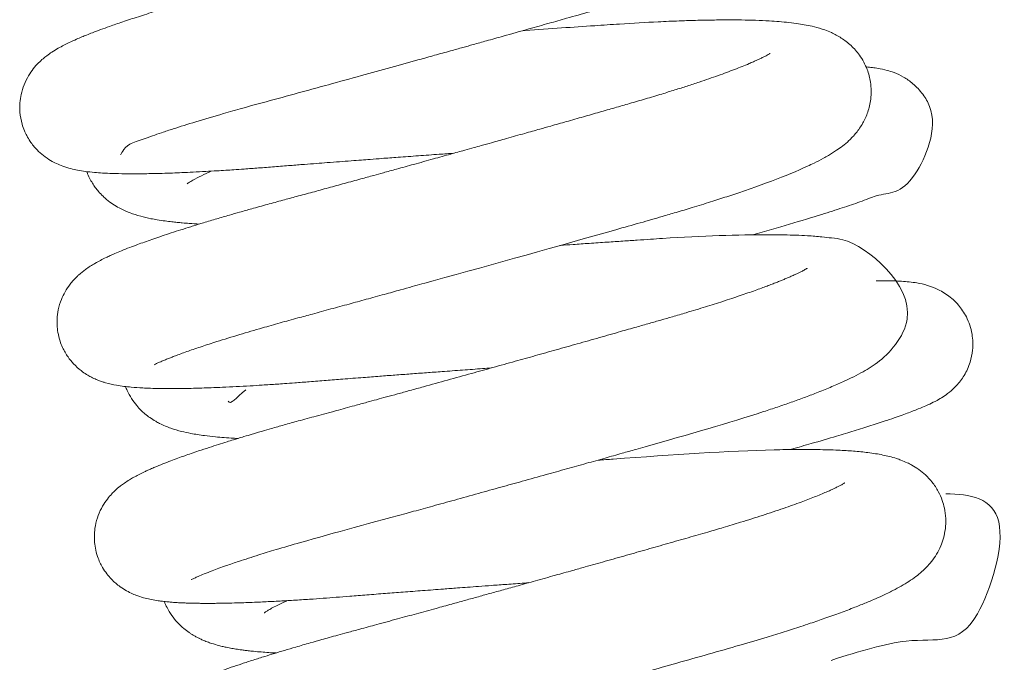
# Model space of a CAD drawing. Header units: inches. Extents: x 0 to 77643, y -44170 to 0.
# Tile 293 of 546: x 75581.48 to 75584.4, y -39665.97 to -39664.06. Entities that reach past the tile are written whole.
import ezdxf

# ---------------------------------------------------------------- set-up
doc = ezdxf.new("R2010")
doc.units = ezdxf.units.IN
doc.header["$MEASUREMENT"] = 0
doc.layers.get('0').update_dxf_attribs({"lineweight": 0})

msp = doc.modelspace()

# ---------------------------------------------------------------- linework, layer by layer
at = {"color": 7, "linetype": 'Continuous'}
for points, knots in [([(75581.77866, -39664.46201), (75581.77937, -39664.46412), (75581.78952, -39664.43312), (75581.84644, -39664.41704), (75581.89207, -39664.40008), (75581.94259, -39664.38362), (75582.00227, -39664.36484), (75582.07299, -39664.34393), (75582.15013, -39664.32198), (75582.23222, -39664.29967), (75582.31774, -39664.27632), (75582.40463, -39664.2525), (75582.48853, -39664.22941), (75582.57856, -39664.20453), (75582.65119, -39664.18438), (75582.71017, -39664.16798), (75582.75341, -39664.15594), (75582.79147, -39664.14532), (75582.82698, -39664.13539), (75582.86677, -39664.12426), (75582.92211, -39664.10875), (75582.98427, -39664.09128), (75583.04701, -39664.0736), (75583.10724, -39664.05658), (75583.17778, -39664.03657), (75583.25593, -39664.01445), (75583.32494, -39663.99426), (75583.38502, -39663.97601), (75583.43692, -39663.95968), (75583.49209, -39663.9416), (75583.53849, -39663.92568), (75583.57981, -39663.91081), (75583.61842, -39663.89631), (75583.6511, -39663.88329), (75583.67904, -39663.87146), (75583.70303, -39663.86083), (75583.72604, -39663.84991), (75583.74946, -39663.83786), (75583.77187, -39663.82521), (75583.79359, -39663.81133), (75583.81554, -39663.79486), (75583.83677, -39663.77554), (75583.8591, -39663.7491), (75583.87732, -39663.71744), (75583.89105, -39663.67705), (75583.89567, -39663.62892), (75583.88565, -39663.57884), (75583.86474, -39663.53735), (75583.83975, -39663.50671), (75583.81119, -39663.48304), (75583.78576, -39663.46839), (75583.76138, -39663.45771), (75583.7394, -39663.45031), (75583.70705, -39663.44202), (75583.66544, -39663.43515), (75583.60842, -39663.42971), (75583.54333, -39663.42673), (75583.46849, -39663.4258), (75583.38585, -39663.42688), (75583.29825, -39663.42991), (75583.20052, -39663.43478), (75583.09934, -39663.44152), (75582.99303, -39663.44869), (75582.91562, -39663.45402), (75582.87322, -39663.45696), (75582.86179, -39663.45776)], [0.6891778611, 0.6891778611, 0.6891778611, 0.6891778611, 0.6895456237, 0.6897425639, 0.6899318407, 0.6900435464, 0.690235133, 0.6904431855, 0.6905792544, 0.690783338, 0.6909804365, 0.6911113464, 0.6913012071, 0.6914672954, 0.6916239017, 0.6917094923, 0.6917974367, 0.6918657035, 0.691922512, 0.6919965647, 0.6920894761, 0.6922353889, 0.6923516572, 0.6924538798, 0.6925917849, 0.6927792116, 0.692942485, 0.6930476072, 0.6931931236, 0.6933181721, 0.6934708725, 0.6935737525, 0.6936816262, 0.6938317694, 0.6939063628, 0.6939861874, 0.6941078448, 0.6941900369, 0.6942975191, 0.6944065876, 0.6945128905, 0.6946044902, 0.6947056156, 0.6948014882, 0.6948820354, 0.6949881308, 0.6951046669, 0.6951936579, 0.6952816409, 0.6953695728, 0.695469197, 0.6955381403, 0.6956319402, 0.6957290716, 0.6959342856, 0.6961457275, 0.6963708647, 0.6965654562, 0.6967942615, 0.6970103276, 0.6971852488, 0.6974326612, 0.69763462, 0.6978071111, 0.6978703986, 0.6978703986, 0.6978703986, 0.6978703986]), ([(75583.59311, -39663.52566), (75583.59313, -39663.52564), (75583.59304, -39663.5257), (75583.59204, -39663.52634), (75583.58876, -39663.52835), (75583.58107, -39663.53266), (75583.57013, -39663.53824), (75583.55651, -39663.54469), (75583.54157, -39663.5514), (75583.52392, -39663.55888), (75583.50733, -39663.5656), (75583.49236, -39663.57148), (75583.47617, -39663.57767), (75583.45788, -39663.58446), (75583.43793, -39663.59167), (75583.41278, -39663.60052), (75583.3813, -39663.61125), (75583.34581, -39663.62291), (75583.31297, -39663.63338), (75583.28553, -39663.64192), (75583.2625, -39663.64896), (75583.23858, -39663.65617), (75583.20834, -39663.66515), (75583.17086, -39663.67599), (75583.12864, -39663.68808), (75583.08793, -39663.69973), (75583.04978, -39663.71061), (75583.01509, -39663.72049), (75582.97929, -39663.73065), (75582.9389, -39663.7421), (75582.89446, -39663.75466), (75582.84822, -39663.7677), (75582.80552, -39663.77971), (75582.76899, -39663.78996), (75582.73695, -39663.79894), (75582.70342, -39663.80832), (75582.66476, -39663.81911), (75582.62124, -39663.83124), (75582.57833, -39663.84317), (75582.53905, -39663.85406), (75582.50142, -39663.86448), (75582.45979, -39663.87598), (75582.41279, -39663.88894), (75582.36665, -39663.90162), (75582.32794, -39663.91223), (75582.29427, -39663.92145), (75582.25886, -39663.93112), (75582.21717, -39663.94247), (75582.1703, -39663.95521), (75582.12577, -39663.96722), (75582.08722, -39663.97779), (75582.0559, -39663.98651), (75582.0274, -39663.99455), (75581.99835, -39664.00286), (75581.96785, -39664.01172), (75581.93901, -39664.02025), (75581.91032, -39664.02888), (75581.87442, -39664.03987), (75581.8313, -39664.0535), (75581.78568, -39664.06855), (75581.7491, -39664.0812), (75581.71964, -39664.09187), (75581.6972, -39664.10034), (75581.679, -39664.10752), (75581.66349, -39664.11386), (75581.64582, -39664.1214), (75581.62817, -39664.12942), (75581.61011, -39664.13833), (75581.59336, -39664.14734), (75581.57681, -39664.15733), (75581.56185, -39664.16775), (75581.54859, -39664.17832), (75581.53543, -39664.19036), (75581.52052, -39664.20683), (75581.5052, -39664.22874), (75581.49231, -39664.25452), (75581.48386, -39664.28209), (75581.47983, -39664.30972), (75581.47987, -39664.33941), (75581.48495, -39664.36742), (75581.49307, -39664.39053), (75581.50114, -39664.40763), (75581.51257, -39664.42682), (75581.53011, -39664.4483), (75581.55084, -39664.46668), (75581.57115, -39664.48024), (75581.58914, -39664.48961), (75581.61117, -39664.4986), (75581.63079, -39664.50429), (75581.65267, -39664.50914), (75581.67587, -39664.51275), (75581.69951, -39664.51532), (75581.72654, -39664.51731), (75581.75582, -39664.51866), (75581.78905, -39664.5194), (75581.82159, -39664.51951), (75581.84947, -39664.51927), (75581.87564, -39664.5188), (75581.90317, -39664.5181), (75581.93105, -39664.51718), (75581.96184, -39664.51597), (75581.99455, -39664.51447), (75582.02929, -39664.51266), (75582.06174, -39664.51079), (75582.08948, -39664.50907), (75582.11644, -39664.50731), (75582.14858, -39664.5051), (75582.1888, -39664.50217), (75582.23462, -39664.49855), (75582.28013, -39664.49494), (75582.32166, -39664.49169), (75582.35817, -39664.48885), (75582.39276, -39664.48619), (75582.42706, -39664.48356), (75582.46076, -39664.48099), (75582.49114, -39664.47869), (75582.52158, -39664.4764), (75582.55774, -39664.47369), (75582.60531, -39664.47015), (75582.66184, -39664.46599), (75582.71719, -39664.46196), (75582.75233, -39664.45942), (75582.76694, -39664.45837)], [0.3069641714, 0.3069641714, 0.3069641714, 0.3069641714, 0.3069859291, 0.3070415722, 0.307104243, 0.307185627, 0.3072793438, 0.307351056, 0.307431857, 0.3075227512, 0.3075833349, 0.3076355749, 0.3076950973, 0.3077591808, 0.3078227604, 0.307888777, 0.3079912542, 0.3080930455, 0.3081777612, 0.3082456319, 0.3082966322, 0.3083443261, 0.308414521, 0.308504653, 0.3085944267, 0.3086883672, 0.3087620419, 0.308829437, 0.3088987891, 0.3089766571, 0.3090684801, 0.3091583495, 0.3092435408, 0.309312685, 0.3093659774, 0.3094249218, 0.309502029, 0.3095837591, 0.3096698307, 0.3097436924, 0.3098055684, 0.3098827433, 0.309980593, 0.3100752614, 0.3101506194, 0.3102081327, 0.3102756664, 0.3103630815, 0.3104615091, 0.3105666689, 0.3106467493, 0.3107138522, 0.3107762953, 0.3108416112, 0.3109170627, 0.3109953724, 0.3110555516, 0.3111367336, 0.3112790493, 0.3114186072, 0.311546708, 0.3116394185, 0.3117313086, 0.3118009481, 0.3118582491, 0.3119272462, 0.3120320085, 0.3121080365, 0.3121909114, 0.3122845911, 0.3123548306, 0.3124048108, 0.3124627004, 0.3125261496, 0.3125856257, 0.3126523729, 0.3127159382, 0.312765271, 0.3128213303, 0.3128923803, 0.3129337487, 0.3129664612, 0.313008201, 0.3130747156, 0.3131329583, 0.3131967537, 0.3132527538, 0.3133151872, 0.3134058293, 0.3134918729, 0.3135963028, 0.3137122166, 0.3138112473, 0.3139257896, 0.3140636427, 0.314168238, 0.3142500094, 0.3143257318, 0.3144027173, 0.3144865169, 0.3145573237, 0.3146434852, 0.3147347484, 0.3148114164, 0.3148728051, 0.3149254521, 0.3149930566, 0.3150853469, 0.3151845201, 0.3152801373, 0.3153634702, 0.3154327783, 0.315494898, 0.3155643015, 0.3156296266, 0.3156863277, 0.3157352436, 0.3157996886, 0.3158870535, 0.3159973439, 0.3161088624, 0.3161883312, 0.3161883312, 0.3161883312, 0.3161883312]), ([(75581.87806, -39665.08641), (75581.87806, -39665.08641), (75581.87817, -39665.08635), (75581.87971, -39665.08546), (75581.88518, -39665.08263), (75581.89482, -39665.07808), (75581.90703, -39665.07275), (75581.9202, -39665.06736), (75581.93209, -39665.06267), (75581.95051, -39665.05564), (75581.97876, -39665.04539), (75582.01897, -39665.03167), (75582.06912, -39665.01541), (75582.12848, -39664.9971), (75582.19242, -39664.97832), (75582.25048, -39664.96185), (75582.3004, -39664.94807), (75582.3507, -39664.93444), (75582.40121, -39664.92065), (75582.45452, -39664.90607), (75582.50741, -39664.89156), (75582.55853, -39664.8775), (75582.60416, -39664.86493), (75582.64142, -39664.85464), (75582.67364, -39664.84573), (75582.8743, -39664.79017), (75583.10615, -39664.72527), (75583.31798, -39664.66508), (75583.37721, -39664.64824), (75583.42847, -39664.63323), (75583.47663, -39664.61875), (75583.52701, -39664.60311), (75583.66003, -39664.56025), (75583.76168, -39664.5224), (75583.83814, -39664.48607), (75583.85844, -39664.47564), (75583.88059, -39664.46316), (75583.89978, -39664.45114), (75583.91895, -39664.43734), (75583.93865, -39664.42077), (75583.95901, -39664.39959), (75583.97909, -39664.37117), (75583.99484, -39664.33689), (75584.00473, -39664.29542), (75584.00387, -39664.25047), (75583.9928, -39664.20787), (75583.97095, -39664.16741), (75583.94383, -39664.13749), (75583.91429, -39664.11503), (75583.88795, -39664.1013), (75583.86174, -39664.09086), (75583.83652, -39664.08353), (75583.81197, -39664.07824), (75583.78681, -39664.07402), (75583.76066, -39664.0707), (75583.73157, -39664.06798), (75583.69893, -39664.06578), (75583.66201, -39664.06415), (75583.61997, -39664.0632), (75583.57519, -39664.06295), (75583.52782, -39664.0634), (75583.48034, -39664.06447), (75583.42921, -39664.06616), (75583.3577, -39664.06922), (75583.27396, -39664.07411), (75583.17771, -39664.08064), (75583.08466, -39664.08691), (75583.01268, -39664.09189), (75582.97409, -39664.09457), (75582.97205, -39664.09472)], [0.6763955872, 0.6763955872, 0.6763955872, 0.6763955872, 0.6764080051, 0.6764719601, 0.676552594, 0.6766308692, 0.6767319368, 0.6767983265, 0.67685281, 0.6769102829, 0.6770523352, 0.6771940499, 0.6773292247, 0.677518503, 0.6776859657, 0.6778096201, 0.6779266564, 0.6780195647, 0.6781337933, 0.6782428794, 0.678344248, 0.6784489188, 0.6785421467, 0.6786075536, 0.6786620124, 0.6787252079, 0.6797424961, 0.6798912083, 0.6800304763, 0.6801196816, 0.6802289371, 0.6803580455, 0.6804776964, 0.6812240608, 0.6813035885, 0.6814232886, 0.6814927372, 0.6816047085, 0.6816921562, 0.6817781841, 0.6818754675, 0.6819697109, 0.6820530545, 0.6821392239, 0.6822455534, 0.6823301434, 0.6824284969, 0.6825163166, 0.6826110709, 0.6827117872, 0.6827865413, 0.6829072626, 0.6830094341, 0.6830981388, 0.6832111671, 0.6833173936, 0.6834200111, 0.6835508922, 0.6836758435, 0.6837980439, 0.6839275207, 0.6840493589, 0.6841509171, 0.6842904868, 0.6845340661, 0.6846827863, 0.684872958, 0.6850754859, 0.6850868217, 0.6850868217, 0.6850868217, 0.6850868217]), ([(75583.70407, -39664.16229), (75583.70407, -39664.16229), (75583.70401, -39664.16234), (75583.70274, -39664.16319), (75583.6986, -39664.16569), (75583.69211, -39664.16929), (75583.68378, -39664.17361), (75583.67451, -39664.17812), (75583.66482, -39664.18262), (75583.65439, -39664.18729), (75583.63391, -39664.19613), (75583.60059, -39664.20953), (75583.55086, -39664.22793), (75583.50274, -39664.24457), (75583.45894, -39664.25901), (75583.42175, -39664.27088), (75583.3808, -39664.28358), (75583.33612, -39664.29703), (75583.28944, -39664.31063), (75583.24392, -39664.32366), (75583.19812, -39664.33677), (75583.15026, -39664.35042), (75583.10195, -39664.36415), (75583.05874, -39664.3764), (75583.01766, -39664.38802), (75582.97402, -39664.40034), (75582.92631, -39664.41377), (75582.88323, -39664.42586), (75582.85112, -39664.43486), (75582.82451, -39664.44231), (75582.79435, -39664.45073), (75582.7543, -39664.46191), (75582.70375, -39664.47597), (75582.65011, -39664.49086), (75582.60057, -39664.50457), (75582.56126, -39664.51542), (75582.526, -39664.52514), (75582.48758, -39664.5357), (75582.44254, -39664.54806), (75582.39456, -39664.56118), (75582.34704, -39664.57415), (75582.30204, -39664.58638), (75582.2575, -39664.59846), (75582.21303, -39664.6105), (75582.17041, -39664.62232), (75582.13315, -39664.63284), (75582.09852, -39664.64278), (75582.06262, -39664.65328), (75582.02709, -39664.66391), (75581.99957, -39664.67233), (75581.9743, -39664.6802), (75581.94999, -39664.68789), (75581.92191, -39664.69699), (75581.8956, -39664.70577), (75581.87179, -39664.71393), (75581.84955, -39664.72178), (75581.82751, -39664.72981), (75581.80464, -39664.73846), (75581.78223, -39664.74736), (75581.76336, -39664.75531), (75581.74824, -39664.76201), (75581.73412, -39664.7686), (75581.71917, -39664.77603), (75581.70373, -39664.78442), (75581.68919, -39664.79318), (75581.67349, -39664.80375), (75581.65905, -39664.81519), (75581.64716, -39664.82643), (75581.63859, -39664.8354), (75581.62722, -39664.84896), (75581.61446, -39664.86798), (75581.60225, -39664.89333), (75581.59392, -39664.9205), (75581.5905, -39664.94689), (75581.59049, -39664.96934), (75581.59289, -39664.99145), (75581.59846, -39665.01379), (75581.6062, -39665.03346), (75581.61421, -39665.04904), (75581.62481, -39665.06574), (75581.64026, -39665.08476), (75581.65966, -39665.10224), (75581.67746, -39665.11441), (75581.68974, -39665.12138), (75581.70149, -39665.12718), (75581.71329, -39665.13216), (75581.72455, -39665.13614), (75581.74341, -39665.14189), (75581.77123, -39665.14781), (75581.80604, -39665.15208), (75581.84722, -39665.15492), (75581.89141, -39665.15634), (75581.94199, -39665.15651), (75581.98565, -39665.15579), (75582.02006, -39665.15484), (75582.04882, -39665.15385), (75582.08266, -39665.15246), (75582.12108, -39665.15061), (75582.16043, -39665.14844), (75582.19384, -39665.1464), (75582.2207, -39665.14466), (75582.24252, -39665.14318), (75582.26717, -39665.14144), (75582.29899, -39665.13911), (75582.34006, -39665.1359), (75582.38733, -39665.13213), (75582.44066, -39665.12796), (75582.49376, -39665.12385), (75582.54554, -39665.11988), (75582.59238, -39665.11633), (75582.63854, -39665.11285), (75582.68506, -39665.10938), (75582.73641, -39665.10557), (75582.79186, -39665.1015), (75582.84058, -39665.09797), (75582.86889, -39665.09593), (75582.87748, -39665.09531)], [0.3198427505, 0.3198427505, 0.3198427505, 0.3198427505, 0.3198506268, 0.3199149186, 0.3199870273, 0.3200483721, 0.3201169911, 0.3201837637, 0.3202311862, 0.3202839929, 0.3203465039, 0.3205212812, 0.3206859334, 0.3208505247, 0.3209492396, 0.3210436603, 0.3211388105, 0.321252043, 0.3213569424, 0.3214530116, 0.3215479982, 0.3216459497, 0.3217479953, 0.3218395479, 0.3219021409, 0.321988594, 0.3220923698, 0.3221755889, 0.3222335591, 0.322274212, 0.3223259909, 0.3224036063, 0.3224997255, 0.3226104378, 0.3227061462, 0.3227806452, 0.322834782, 0.3229086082, 0.3230028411, 0.323098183, 0.3231934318, 0.3232899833, 0.323375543, 0.3234738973, 0.3235765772, 0.3236588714, 0.3237294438, 0.3238204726, 0.3239199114, 0.3239982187, 0.3240386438, 0.324118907, 0.3242064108, 0.3242866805, 0.3243619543, 0.3244369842, 0.324512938, 0.3245984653, 0.3246967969, 0.3247842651, 0.324845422, 0.3249038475, 0.3249851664, 0.3250656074, 0.3251353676, 0.3252031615, 0.3252935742, 0.3253247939, 0.3253571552, 0.3253987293, 0.3254639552, 0.3255195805, 0.3255855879, 0.3256416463, 0.3256768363, 0.3257201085, 0.3257735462, 0.3258134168, 0.3258463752, 0.3258797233, 0.3259347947, 0.3260018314, 0.3260504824, 0.326090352, 0.3261202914, 0.3261647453, 0.3262098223, 0.3262439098, 0.3263821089, 0.3265743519, 0.3267143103, 0.3268950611, 0.3270718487, 0.3272178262, 0.3272882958, 0.3273637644, 0.3274523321, 0.327553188, 0.327651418, 0.3277354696, 0.3277853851, 0.3278315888, 0.3278798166, 0.3279465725, 0.3280363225, 0.3281381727, 0.3282362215, 0.3283550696, 0.3284482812, 0.3285333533, 0.328620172, 0.3287064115, 0.3287909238, 0.3289020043, 0.3290091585, 0.3290558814, 0.3290558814, 0.3290558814, 0.3290558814]), ([(75583.65231, -39664.70034), (75583.72922, -39664.67872), (75583.82405, -39664.65084), (75583.91927, -39664.6201), (75583.97332, -39664.60263), (75584.04546, -39664.57062), (75584.11706, -39664.58814), (75584.2094, -39664.36921), (75584.15693, -39664.28158), (75584.1293, -39664.25197), (75584.09875, -39664.23108), (75584.07229, -39664.21912), (75584.04746, -39664.21127), (75584.02643, -39664.20695), (75584.00709, -39664.20428), (75583.99572, -39664.20312), (75583.98985, -39664.20262)], [0.6846134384, 0.6846134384, 0.6846134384, 0.6846134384, 0.6851502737, 0.685345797, 0.6855405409, 0.6857519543, 0.6863088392, 0.6867301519, 0.6868115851, 0.6868989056, 0.6869763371, 0.6870595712, 0.6871297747, 0.6872402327, 0.6873181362, 0.6874001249, 0.6874001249, 0.6874001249, 0.6874001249]), ([(75581.67883, -39664.51298), (75581.67905, -39664.51358), (75581.68154, -39664.52026), (75581.68695, -39664.53248), (75581.69438, -39664.546), (75581.7046, -39664.56122), (75581.71352, -39664.57245), (75581.72623, -39664.58594), (75581.74662, -39664.60392), (75581.77331, -39664.62107), (75581.80735, -39664.63609), (75581.83771, -39664.64558), (75581.86471, -39664.65181), (75581.88863, -39664.65619), (75581.9092, -39664.65929), (75581.92919, -39664.66176), (75581.94626, -39664.66355), (75581.96322, -39664.6651), (75581.98504, -39664.66679), (75582.00226, -39664.66782), (75582.01266, -39664.66836)], [0.3087233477, 0.3087233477, 0.3087233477, 0.3087233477, 0.3087275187, 0.3087694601, 0.3088099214, 0.3088415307, 0.3088801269, 0.3089235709, 0.3089594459, 0.3090871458, 0.309199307, 0.309328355, 0.3094489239, 0.3095195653, 0.3096073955, 0.3096803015, 0.3097338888, 0.3097861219, 0.3098527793, 0.3099473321, 0.3099473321, 0.3099473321, 0.3099473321]), ([(75581.97632, -39664.54903), (75581.97632, -39664.54903), (75581.97639, -39664.54896), (75581.97787, -39664.54788), (75581.98434, -39664.54353), (75582.00302, -39664.53276), (75582.02658, -39664.52118), (75582.04218, -39664.51406), (75582.04714, -39664.51184)], [0.69362394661, 0.69362394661, 0.69362394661, 0.69362394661, 0.69362855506, 0.69371040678, 0.69379420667, 0.69397039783, 0.69411647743, 0.69418026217, 0.69418026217, 0.69418026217, 0.69418026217]), ([(75581.98868, -39665.72334), (75581.98878, -39665.72331), (75581.99042, -39665.72225), (75581.99741, -39665.71873), (75582.00951, -39665.71314), (75582.02643, -39665.70596), (75582.05347, -39665.69533), (75582.0877, -39665.68288), (75582.13383, -39665.66715), (75582.1833, -39665.6512), (75582.24393, -39665.6326), (75582.38083, -39665.59234), (75582.54448, -39665.5488), (75582.70659, -39665.5041), (75582.77069, -39665.4864), (75582.83805, -39665.46775), (75582.90489, -39665.44919), (75582.97199, -39665.43051), (75583.03708, -39665.41234), (75583.10062, -39665.39456), (75583.1588, -39665.37824), (75583.21362, -39665.36282), (75583.26246, -39665.34906), (75583.30195, -39665.3379), (75583.45441, -39665.29478), (75583.60081, -39665.2529), (75583.72684, -39665.2108), (75583.76688, -39665.19695), (75583.80534, -39665.18306), (75583.84441, -39665.16827), (75583.883, -39665.15276), (75583.91713, -39665.13793), (75583.94649, -39665.12411), (75583.97261, -39665.11077), (75583.99847, -39665.09561), (75584.04222, -39665.06792), (75584.19456, -39664.90506), (75583.97218, -39664.71685), (75583.88924, -39664.71015), (75583.85432, -39664.70574), (75583.81927, -39664.70327), (75583.78158, -39664.70144), (75583.74331, -39664.70035), (75583.63047, -39664.69909), (75583.49254, -39664.70402), (75583.34888, -39664.71351), (75583.30973, -39664.71612), (75583.26678, -39664.71901), (75583.21943, -39664.72222), (75583.1701, -39664.72559), (75583.12386, -39664.72878), (75583.09453, -39664.73082), (75583.08136, -39664.73174), (75583.08085, -39664.73177)], [0.663682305, 0.663682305, 0.663682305, 0.663682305, 0.6637652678, 0.6638558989, 0.6639455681, 0.664057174, 0.6641719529, 0.6643459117, 0.6644727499, 0.664653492, 0.6647934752, 0.6649755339, 0.6656825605, 0.6657924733, 0.665916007, 0.6660488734, 0.6661729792, 0.6662907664, 0.6664240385, 0.6665372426, 0.6666481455, 0.6667539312, 0.6668516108, 0.6669319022, 0.6669866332, 0.6677608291, 0.6678685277, 0.6679805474, 0.6680935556, 0.6682085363, 0.668350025, 0.6684893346, 0.6685920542, 0.6687169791, 0.668829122, 0.6689475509, 0.6693829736, 0.670228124, 0.6703614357, 0.670471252, 0.6706224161, 0.6707359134, 0.6708400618, 0.6709747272, 0.6717080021, 0.6717816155, 0.671860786, 0.6719446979, 0.672036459, 0.6721362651, 0.6722265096, 0.672296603, 0.6722994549, 0.6722994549, 0.6722994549, 0.6722994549]), ([(75583.81429, -39664.79944), (75583.81422, -39664.79948), (75583.81351, -39664.79998), (75583.81268, -39664.80048), (75583.80808, -39664.80323), (75583.80289, -39664.80608), (75583.79748, -39664.80891), (75583.79306, -39664.81113), (75583.78832, -39664.81346), (75583.78039, -39664.81725), (75583.76951, -39664.82221), (75583.75775, -39664.82735), (75583.74578, -39664.83239), (75583.73476, -39664.83691), (75583.72285, -39664.84167), (75583.70964, -39664.84682), (75583.69482, -39664.85245), (75583.67818, -39664.85862), (75583.6524, -39664.86793), (75583.61522, -39664.88086), (75583.56591, -39664.89716), (75583.51233, -39664.91411), (75583.46194, -39664.92942), (75583.41746, -39664.94251), (75583.38093, -39664.95301), (75583.34546, -39664.96318), (75583.30567, -39664.97456), (75583.25655, -39664.98856), (75583.19812, -39665.00517), (75583.13428, -39665.02325), (75583.07073, -39665.04117), (75583.0093, -39665.05845), (75582.94656, -39665.07603), (75582.88336, -39665.09368), (75582.81643, -39665.11232), (75582.74795, -39665.13132), (75582.68691, -39665.14819), (75582.63746, -39665.16182), (75582.6007, -39665.17193), (75582.56788, -39665.18093), (75582.53775, -39665.18919), (75582.50617, -39665.19783), (75582.4661, -39665.20876), (75582.41558, -39665.22252), (75582.35993, -39665.23756), (75582.30862, -39665.25154), (75582.26449, -39665.26387), (75582.22915, -39665.27393), (75582.19769, -39665.28303), (75582.17059, -39665.291), (75582.14668, -39665.29814), (75582.12826, -39665.30372), (75582.11147, -39665.30886), (75582.092, -39665.31489), (75582.0679, -39665.32248), (75582.03955, -39665.3316), (75582.01266, -39665.3405), (75581.98857, -39665.34871), (75581.9682, -39665.35583), (75581.94782, -39665.36315), (75581.92614, -39665.37121), (75581.90329, -39665.38006), (75581.88368, -39665.38808), (75581.86847, -39665.39464), (75581.85741, -39665.39959), (75581.84529, -39665.40525), (75581.83249, -39665.41155), (75581.818, -39665.41928), (75581.80449, -39665.42716), (75581.79153, -39665.43552), (75581.78033, -39665.44368), (75581.77123, -39665.451), (75581.76201, -39665.45917), (75581.75293, -39665.46805), (75581.73845, -39665.48483), (75581.72486, -39665.50509), (75581.71191, -39665.53201), (75581.70374, -39665.56113), (75581.70091, -39665.58655), (75581.70118, -39665.60876), (75581.70383, -39665.6305), (75581.70959, -39665.65242), (75581.71723, -39665.67144), (75581.72635, -39665.68895), (75581.73759, -39665.70572), (75581.75112, -39665.72145), (75581.7645, -39665.73405), (75581.77974, -39665.74601), (75581.7963, -39665.75641), (75581.81431, -39665.7653), (75581.83333, -39665.7727), (75581.85147, -39665.77805), (75581.87142, -39665.78251), (75581.88811, -39665.78528), (75581.90176, -39665.78707), (75581.91155, -39665.78817), (75581.92086, -39665.78909), (75581.93255, -39665.79008), (75581.94702, -39665.79106), (75581.96217, -39665.79185), (75581.97656, -39665.79241), (75581.98918, -39665.79278), (75582.00219, -39665.79306), (75582.01612, -39665.79325), (75582.03084, -39665.79334), (75582.04658, -39665.79332), (75582.06685, -39665.79318), (75582.09241, -39665.79278), (75582.1217, -39665.79205), (75582.14973, -39665.79113), (75582.17475, -39665.79017), (75582.19867, -39665.78912), (75582.22222, -39665.78799), (75582.25274, -39665.7864), (75582.29132, -39665.78418), (75582.33608, -39665.7813), (75582.37848, -39665.77834), (75582.41817, -39665.77539), (75582.46125, -39665.77198), (75582.50983, -39665.76813), (75582.56255, -39665.76402), (75582.61753, -39665.75977), (75582.67495, -39665.75538), (75582.72885, -39665.7513), (75582.77346, -39665.74796), (75582.80815, -39665.74538), (75582.84193, -39665.74288), (75582.88063, -39665.74003), (75582.92585, -39665.73673), (75582.96237, -39665.73409), (75582.98391, -39665.73254), (75582.98801, -39665.73224)], [0.3327003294, 0.3327003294, 0.3327003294, 0.3327003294, 0.3327448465, 0.3327986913, 0.3328676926, 0.3329166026, 0.33295858, 0.3329881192, 0.3330173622, 0.3330696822, 0.3331282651, 0.3331963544, 0.3332431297, 0.3332888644, 0.3333356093, 0.3333853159, 0.3334382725, 0.3334947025, 0.3335549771, 0.3336881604, 0.3338288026, 0.3339599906, 0.3340960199, 0.3341885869, 0.3342631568, 0.3343368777, 0.3344169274, 0.3345137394, 0.3346396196, 0.3347687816, 0.3348894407, 0.3350070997, 0.3351196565, 0.3352447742, 0.3353630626, 0.335496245, 0.3356310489, 0.3357098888, 0.3357800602, 0.3358437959, 0.33590161, 0.3359579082, 0.3360321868, 0.3361426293, 0.3362671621, 0.3363827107, 0.3364767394, 0.336564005, 0.3366278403, 0.3367011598, 0.3367628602, 0.3368085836, 0.3368439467, 0.3368952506, 0.3369657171, 0.3370452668, 0.3371412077, 0.3372105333, 0.3372747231, 0.337344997, 0.3374240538, 0.3375144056, 0.3376130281, 0.3376712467, 0.3377175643, 0.3377662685, 0.3378427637, 0.3379121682, 0.3379759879, 0.3380467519, 0.338100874, 0.3381347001, 0.3381693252, 0.3382165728, 0.3382668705, 0.3383274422, 0.3383941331, 0.3384602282, 0.3385147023, 0.3385483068, 0.3385927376, 0.3386447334, 0.3386825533, 0.33871557, 0.3387633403, 0.3388085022, 0.3388471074, 0.3388856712, 0.3389438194, 0.3389996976, 0.3390552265, 0.3391383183, 0.3392194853, 0.3393073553, 0.3393623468, 0.3393986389, 0.3394366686, 0.3394863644, 0.3395466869, 0.3396172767, 0.3396659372, 0.3397114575, 0.3397572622, 0.3398058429, 0.3398567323, 0.3399058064, 0.3399590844, 0.3400481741, 0.3401401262, 0.3402116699, 0.3402771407, 0.3403383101, 0.3403960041, 0.3404532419, 0.3405608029, 0.3406690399, 0.340757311, 0.3408389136, 0.3409228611, 0.3410266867, 0.3411353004, 0.3412364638, 0.3413468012, 0.3414631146, 0.3415390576, 0.3415944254, 0.3416544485, 0.3417245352, 0.3418060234, 0.3419008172, 0.3419231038, 0.3419231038, 0.3419231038, 0.3419231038]), ([(75583.76729, -39665.33611), (75583.78753, -39665.33045), (75583.83428, -39665.31724), (75583.89634, -39665.299), (75583.95441, -39665.28142), (75584.00483, -39665.26563), (75584.04577, -39665.25224), (75584.07744, -39665.24142), (75584.10009, -39665.23339), (75584.1197, -39665.22616), (75584.14007, -39665.2183), (75584.15923, -39665.21043), (75584.17935, -39665.20137), (75584.19648, -39665.19293), (75584.21623, -39665.18126), (75584.23349, -39665.16946), (75584.25871, -39665.14665), (75584.28, -39665.11892), (75584.29754, -39665.08131), (75584.30622, -39665.03911), (75584.30476, -39664.99243), (75584.2891, -39664.94564), (75584.26233, -39664.90606), (75584.22918, -39664.87645), (75584.19626, -39664.85885), (75584.16581, -39664.84821), (75584.14055, -39664.84289), (75584.11629, -39664.8397), (75584.09332, -39664.83786), (75584.07013, -39664.83685), (75584.04578, -39664.83643), (75584.02862, -39664.83646), (75584.01948, -39664.83655), (75584.01838, -39664.83656)], [0.6718598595, 0.6718598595, 0.6718598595, 0.6718598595, 0.6720010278, 0.6721951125, 0.6723416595, 0.6724949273, 0.6726581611, 0.6727623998, 0.6728539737, 0.6729357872, 0.6730206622, 0.6731414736, 0.6732288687, 0.6733480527, 0.6734369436, 0.6735154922, 0.6735871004, 0.6736747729, 0.673763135, 0.6738328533, 0.6739266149, 0.6740302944, 0.674114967, 0.674207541, 0.6743067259, 0.6743854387, 0.6745117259, 0.6746166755, 0.674727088, 0.6748384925, 0.6749390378, 0.6750313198, 0.675043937, 0.675043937, 0.675043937, 0.675043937]), ([(75581.79356, -39665.15012), (75581.79507, -39665.15418), (75581.80368, -39665.17501), (75581.81953, -39665.19961), (75581.83896, -39665.22041), (75581.8517, -39665.23199), (75581.86711, -39665.24375), (75581.88117, -39665.25256), (75581.9026, -39665.26408), (75581.92818, -39665.27445), (75581.9585, -39665.28331), (75581.99095, -39665.29038), (75582.02379, -39665.29558), (75582.05715, -39665.29939), (75582.08577, -39665.30189), (75582.10807, -39665.30341), (75582.12173, -39665.30417), (75582.12605, -39665.30439)], [0.3215971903, 0.3215971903, 0.3215971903, 0.3215971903, 0.3216252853, 0.3217449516, 0.3217889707, 0.3218289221, 0.321876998, 0.3219360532, 0.3219767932, 0.3221028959, 0.3222278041, 0.3223361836, 0.3224880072, 0.3226024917, 0.3226898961, 0.3227763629, 0.3228157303, 0.3228157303, 0.3228157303, 0.3228157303]), ([(75582.09908, -39666.36032), (75582.09911, -39666.36031), (75582.10128, -39666.35901), (75582.1103, -39666.3545), (75582.12466, -39666.34808), (75582.14063, -39666.34145), (75582.158, -39666.33467), (75582.1761, -39666.32788), (75582.19788, -39666.32003), (75582.22316, -39666.31129), (75582.24945, -39666.30251), (75582.27565, -39666.29401), (75582.30512, -39666.2847), (75582.33992, -39666.274), (75582.37724, -39666.26284), (75582.4131, -39666.25238), (75582.44846, -39666.24226), (75582.48738, -39666.23132), (75582.53595, -39666.21801), (75582.59077, -39666.20314), (75582.64908, -39666.1872), (75582.70814, -39666.17102), (75582.76971, -39666.1541), (75582.82976, -39666.13755), (75582.88858, -39666.1213), (75582.96057, -39666.10137), (75583.04593, -39666.07765), (75583.1457, -39666.04982), (75583.2419, -39666.02289), (75583.33779, -39665.99593), (75583.43063, -39665.96973), (75583.52301, -39665.94351), (75583.61242, -39665.91815), (75583.68705, -39665.89593), (75583.74678, -39665.87739), (75583.78895, -39665.86383), (75583.82911, -39665.85052), (75583.86874, -39665.83696), (75583.91316, -39665.82104), (75583.95386, -39665.80562), (75583.9863, -39665.79259), (75584.01312, -39665.78122), (75584.03991, -39665.76924), (75584.06686, -39665.7562), (75584.09291, -39665.74218), (75584.11488, -39665.72896), (75584.13556, -39665.71464), (75584.15239, -39665.70103), (75584.16824, -39665.68593), (75584.18244, -39665.66998), (75584.19768, -39665.64829), (75584.20975, -39665.6249), (75584.21879, -39665.59941), (75584.22437, -39665.57191), (75584.22563, -39665.54159), (75584.22202, -39665.51329), (75584.21431, -39665.48599), (75584.20235, -39665.45925), (75584.18535, -39665.43383), (75584.16486, -39665.41199), (75584.14424, -39665.39546), (75584.12626, -39665.38424), (75584.10829, -39665.37508), (75584.09352, -39665.3689), (75584.06881, -39665.36026), (75584.03742, -39665.35256), (75583.99618, -39665.34603), (75583.95255, -39665.34169), (75583.90327, -39665.33867), (75583.84735, -39665.33702), (75583.78355, -39665.33679), (75583.61065, -39665.33945), (75583.40345, -39665.35345), (75583.2097, -39665.36753), (75583.19482, -39665.36861)], [0.6509350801, 0.6509350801, 0.6509350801, 0.6509350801, 0.6510210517, 0.6511437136, 0.6512331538, 0.6513398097, 0.6514191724, 0.6514880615, 0.6515778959, 0.6516783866, 0.6517607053, 0.6518382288, 0.6519219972, 0.6520188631, 0.6521260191, 0.6522127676, 0.6522849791, 0.6523784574, 0.6524808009, 0.6526071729, 0.6527283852, 0.6528406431, 0.652962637, 0.6530907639, 0.6531874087, 0.6532980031, 0.6534974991, 0.6536649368, 0.6538557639, 0.6540387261, 0.6542134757, 0.6543998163, 0.6545995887, 0.6547808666, 0.6549011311, 0.6550226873, 0.6550965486, 0.6552142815, 0.6553492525, 0.6554821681, 0.6555995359, 0.6556817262, 0.6557762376, 0.6559105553, 0.6560217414, 0.6561272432, 0.6562250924, 0.6563104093, 0.6563704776, 0.6564408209, 0.6565092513, 0.6565750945, 0.656631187, 0.6566918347, 0.6567566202, 0.6568217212, 0.656869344, 0.6569310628, 0.6570053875, 0.6570731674, 0.6571379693, 0.6572052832, 0.6572530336, 0.6573213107, 0.6573728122, 0.657537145, 0.6577139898, 0.657874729, 0.6580276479, 0.6582187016, 0.6583908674, 0.6585596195, 0.659545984, 0.6596275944, 0.6596275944, 0.6596275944, 0.6596275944]), ([(75583.92514, -39665.43618), (75583.92514, -39665.43618), (75583.92506, -39665.43623), (75583.92411, -39665.43687), (75583.92121, -39665.43865), (75583.91687, -39665.44114), (75583.91137, -39665.44412), (75583.90344, -39665.44819), (75583.89393, -39665.45279), (75583.88254, -39665.45802), (75583.86989, -39665.46361), (75583.85408, -39665.47029), (75583.83593, -39665.47763), (75583.81667, -39665.48512), (75583.78737, -39665.49614), (75583.74399, -39665.51163), (75583.68356, -39665.53186), (75583.6232, -39665.55096), (75583.56812, -39665.56766), (75583.51658, -39665.58278), (75583.46157, -39665.59851), (75583.40169, -39665.61565), (75583.34052, -39665.63306), (75583.27846, -39665.65067), (75583.21681, -39665.66809), (75583.16318, -39665.6832), (75583.11414, -39665.69698), (75583.06514, -39665.71071), (75583.01129, -39665.72576), (75582.95985, -39665.7401), (75582.91475, -39665.75264), (75582.87391, -39665.76397), (75582.83504, -39665.77474), (75582.79733, -39665.78515), (75582.75707, -39665.79626), (75582.70987, -39665.80924), (75582.6562, -39665.82396), (75582.59741, -39665.84004), (75582.54126, -39665.85533), (75582.49189, -39665.86873), (75582.45373, -39665.87904), (75582.42355, -39665.88731), (75582.39837, -39665.89429), (75582.37096, -39665.90197), (75582.33759, -39665.91146), (75582.30056, -39665.92219), (75582.26517, -39665.93268), (75582.23465, -39665.9419), (75582.20379, -39665.95141), (75582.17142, -39665.96163), (75582.13828, -39665.9724), (75582.10767, -39665.98268), (75582.08001, -39665.9923), (75582.05341, -39666.00187), (75582.02913, -39666.01102), (75582.00948, -39666.01878), (75581.99617, -39666.02425), (75581.98302, -39666.02982), (75581.96949, -39666.03579), (75581.95533, -39666.04241), (75581.9417, -39666.0492), (75581.92955, -39666.05568), (75581.91875, -39666.06191), (75581.90978, -39666.06746), (75581.90018, -39666.07387), (75581.8918, -39666.07986), (75581.87823, -39666.09083), (75581.86591, -39666.10234), (75581.85021, -39666.11999), (75581.8359, -39666.14127), (75581.82537, -39666.16291), (75581.81801, -39666.18411), (75581.81356, -39666.20424), (75581.8116, -39666.22395), (75581.81157, -39666.24231), (75581.81358, -39666.26243), (75581.81923, -39666.28746), (75581.82953, -39666.31326), (75581.84432, -39666.33777), (75581.86093, -39666.35804), (75581.88055, -39666.37596), (75581.90071, -39666.3899), (75581.92306, -39666.40167), (75581.94245, -39666.40912), (75581.95957, -39666.41424), (75581.97405, -39666.41774), (75581.98931, -39666.42072), (75582.00629, -39666.42331), (75582.02387, -39666.42536), (75582.03952, -39666.42674), (75582.05369, -39666.42774), (75582.0673, -39666.42852), (75582.0836, -39666.42924), (75582.10227, -39666.4298), (75582.12171, -39666.43014), (75582.14068, -39666.43028), (75582.1666, -39666.43024), (75582.19682, -39666.42986), (75582.23618, -39666.42889), (75582.27331, -39666.42761), (75582.30713, -39666.42617), (75582.3368, -39666.42473), (75582.36121, -39666.42343), (75582.38558, -39666.42205), (75582.41422, -39666.42032), (75582.44971, -39666.41802), (75582.48892, -39666.41528), (75582.52705, -39666.41245), (75582.56258, -39666.40965), (75582.59803, -39666.40683), (75582.63238, -39666.40413), (75582.66356, -39666.4017), (75582.69361, -39666.39937), (75582.72753, -39666.39675), (75582.76969, -39666.39352), (75582.81599, -39666.39001), (75582.85987, -39666.3867), (75582.89609, -39666.384), (75582.92945, -39666.38152), (75582.96621, -39666.3788), (75583.00775, -39666.37576), (75583.05115, -39666.3726), (75583.08109, -39666.37043), (75583.09685, -39666.3693), (75583.09858, -39666.36918)], [0.3455792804, 0.3455792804, 0.3455792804, 0.3455792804, 0.3455903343, 0.3456411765, 0.3456979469, 0.3457505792, 0.3457979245, 0.3458551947, 0.3459306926, 0.3459836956, 0.3460449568, 0.3461212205, 0.3461967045, 0.3462675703, 0.3463381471, 0.3465043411, 0.3466775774, 0.3468440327, 0.3469649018, 0.3470694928, 0.3471947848, 0.3473222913, 0.3474452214, 0.347567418, 0.3476915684, 0.3478049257, 0.3478757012, 0.3479712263, 0.3480827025, 0.3481793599, 0.3482606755, 0.348336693, 0.3484099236, 0.3484808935, 0.3485512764, 0.3486404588, 0.3487534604, 0.3488652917, 0.3489907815, 0.3490958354, 0.3491744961, 0.3492354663, 0.3492931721, 0.3493420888, 0.349420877, 0.3495239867, 0.3496075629, 0.3496839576, 0.3497592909, 0.3498542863, 0.3499543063, 0.3500513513, 0.3501404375, 0.3502282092, 0.3503329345, 0.3504079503, 0.3504651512, 0.350507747, 0.3505788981, 0.3506488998, 0.3507112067, 0.3507789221, 0.3508305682, 0.3508739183, 0.3509129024, 0.3509691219, 0.3510127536, 0.3510690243, 0.3511334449, 0.3511990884, 0.3512525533, 0.351291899, 0.3513407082, 0.3513779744, 0.3514115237, 0.3514507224, 0.35149828, 0.351563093, 0.3516166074, 0.3516722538, 0.3517293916, 0.3517898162, 0.3518543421, 0.3519371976, 0.3519960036, 0.3520522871, 0.3521196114, 0.3521968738, 0.3522778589, 0.3523528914, 0.352399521, 0.352453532, 0.3525176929, 0.3525892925, 0.3526615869, 0.352725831, 0.3527858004, 0.3529068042, 0.3530145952, 0.3531136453, 0.3532111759, 0.3532762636, 0.3533358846, 0.3533890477, 0.3534488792, 0.3535343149, 0.3536293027, 0.3537060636, 0.3537778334, 0.3538517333, 0.3539240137, 0.3539853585, 0.3540370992, 0.3541006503, 0.3541823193, 0.3542785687, 0.3543620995, 0.3544272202, 0.3544791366, 0.3545458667, 0.354628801, 0.3547058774, 0.354782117, 0.3547915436, 0.3547915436, 0.3547915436, 0.3547915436]), ([(75583.88553, -39665.96241), (75583.97094, -39665.93461), (75584.16169, -39665.87734), (75584.30388, -39665.94173), (75584.43673, -39665.4935), (75584.29593, -39665.46829), (75584.22505, -39665.46854)], [0.6591470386, 0.6591470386, 0.6591470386, 0.6591470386, 0.659739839, 0.6606477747, 0.6612891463, 0.6619189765, 0.6619189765, 0.6619189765, 0.6619189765]), ([(75581.90863, -39665.78811), (75581.91096, -39665.79416), (75581.91737, -39665.80856), (75581.93001, -39665.82954), (75581.94713, -39665.85067), (75581.96488, -39665.86733), (75581.97921, -39665.87808), (75581.98975, -39665.88501), (75581.99869, -39665.89035), (75582.00511, -39665.89381), (75582.01021, -39665.89638), (75582.01363, -39665.89805), (75582.01867, -39665.90043), (75582.0228, -39665.90224), (75582.03136, -39665.90586), (75582.04566, -39665.91121), (75582.06271, -39665.91647), (75582.07924, -39665.92068), (75582.09076, -39665.92326), (75582.10306, -39665.92576), (75582.11667, -39665.92821), (75582.13163, -39665.93052), (75582.14525, -39665.93237), (75582.15843, -39665.93397), (75582.18207, -39665.9365), (75582.20939, -39665.93871), (75582.23239, -39665.94006), (75582.23957, -39665.94044)], [0.3344731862, 0.3344731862, 0.3344731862, 0.3344731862, 0.3345156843, 0.334576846, 0.3346363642, 0.3347020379, 0.3347544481, 0.3347802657, 0.3348103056, 0.3348487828, 0.3348648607, 0.3348703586, 0.3348810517, 0.3348995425, 0.3349215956, 0.3349754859, 0.3350659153, 0.335122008, 0.3351694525, 0.3352048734, 0.3352654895, 0.335329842, 0.3353714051, 0.3354160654, 0.3354716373, 0.3356199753, 0.3356854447, 0.3356854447, 0.3356854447, 0.3356854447]), ([(75582.20491, -39665.82127), (75582.20489, -39665.82129), (75582.20521, -39665.82104), (75582.20823, -39665.81887), (75582.21564, -39665.8142), (75582.22704, -39665.80769), (75582.24346, -39665.7991), (75582.26029, -39665.79105), (75582.27109, -39665.78613), (75582.27306, -39665.78525)], [0.6680548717, 0.6680548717, 0.6680548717, 0.6680548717, 0.668087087, 0.66817308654, 0.66825876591, 0.6683421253, 0.66844543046, 0.66856356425, 0.66858926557, 0.66858926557, 0.66858926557, 0.66858926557])]:
    msp.add_open_spline(points, degree=3, knots=knots, dxfattribs=at)
msp.add_open_spline([(75582.09758, -39665.19404), (75582.10589, -39665.20637), (75582.12068, -39665.18339), (75582.15009, -39665.16)], degree=3, dxfattribs=at)

doc.saveas('drawing.dxf')
